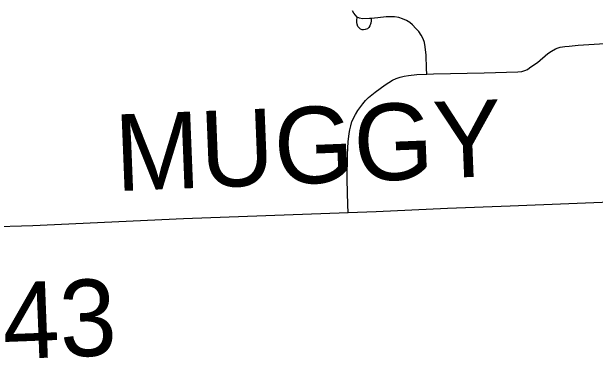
# Model space of a CAD drawing. Extents: x 0 to 34, y 0 to 22.
# Drawn here: x 5.9954 to 6.2117, y 19.1635 to 19.2943 of the extents above; entities that cross this region are included whole.
import ezdxf

# ---------------------------------------------------------------- set-up
doc = ezdxf.new("R2010")
doc.units = 0
doc.layers.add('GM_X_Township_Road', color=7, linetype='Continuous')
doc.layers.add('GM_X_Township_Road_Text', color=7, linetype='Continuous')

msp = doc.modelspace()

# ---------------------------------------------------------------- linework, layer by layer
at = {"layer": 'GM_X_Township_Road'}
for points in [[(6.123450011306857, 19.29223887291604), (6.12224454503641, 19.293792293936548), (6.121710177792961, 19.294621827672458)], [(6.128616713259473, 19.2917573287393), (6.128588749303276, 19.290955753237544), (6.128455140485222, 19.290017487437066), (6.1281351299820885, 19.289001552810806), (6.127734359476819, 19.288386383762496), (6.127224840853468, 19.2879825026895), (6.126445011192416, 19.28763764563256), (6.12580501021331, 19.287581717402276), (6.1253296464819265, 19.287628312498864), (6.124655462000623, 19.287824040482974), (6.124145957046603, 19.288249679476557), (6.123717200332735, 19.28886485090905), (6.123425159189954, 19.289722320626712), (6.123316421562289, 19.29028466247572), (6.123316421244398, 19.291061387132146), (6.123450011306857, 19.29223887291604)], [(6.128616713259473, 19.2917573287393), (6.128048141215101, 19.291713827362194), (6.1254321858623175, 19.291629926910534), (6.124332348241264, 19.291890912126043), (6.123450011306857, 19.29223887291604)], [(6.149224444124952, 19.27113404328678), (6.149149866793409, 19.273212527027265), (6.148966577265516, 19.278192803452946), (6.148662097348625, 19.281293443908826), (6.148354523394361, 19.282812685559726), (6.147851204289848, 19.28426671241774), (6.14713041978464, 19.285630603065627), (6.146226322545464, 19.286901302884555), (6.145210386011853, 19.288085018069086), (6.143877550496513, 19.28947999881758), (6.142914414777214, 19.29027535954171), (6.141659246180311, 19.291067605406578), (6.140279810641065, 19.29165479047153), (6.13881026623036, 19.292145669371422), (6.137269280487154, 19.292350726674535), (6.1357096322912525, 19.292409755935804), (6.134156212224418, 19.292360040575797), (6.131092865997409, 19.29201830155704), (6.128616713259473, 19.2917573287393)], [(6.149224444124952, 19.27113404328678), (6.1517472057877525, 19.271248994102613), (6.17045042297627, 19.271637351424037), (6.182924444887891, 19.27196048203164), (6.184468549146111, 19.272156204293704), (6.185608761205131, 19.27247309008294), (6.186509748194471, 19.27289874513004), (6.187314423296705, 19.273467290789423), (6.188594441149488, 19.274321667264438), (6.19020689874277, 19.275412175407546), (6.194137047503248, 19.278730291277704), (6.195417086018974, 19.27967788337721), (6.196933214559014, 19.280532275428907), (6.197930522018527, 19.280911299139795), (6.198688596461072, 19.28110082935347), (6.200394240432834, 19.281433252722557), (6.202047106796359, 19.28156375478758), (6.205321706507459, 19.28190548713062), (6.234811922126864, 19.283788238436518)], [(6.120023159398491, 19.219824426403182), (6.119954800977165, 19.22260506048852), (6.119721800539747, 19.23195977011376), (6.119827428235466, 19.24132383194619), (6.120085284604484, 19.24599341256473), (6.120445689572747, 19.249100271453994), (6.120681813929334, 19.250520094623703), (6.1210142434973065, 19.251943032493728), (6.121489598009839, 19.2535554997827), (6.122816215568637, 19.256208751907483), (6.123714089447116, 19.257678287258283), (6.12552849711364, 19.260157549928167), (6.126563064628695, 19.261325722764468), (6.127666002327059, 19.262431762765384), (6.130036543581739, 19.264466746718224), (6.133830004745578, 19.26721630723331), (6.136495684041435, 19.2688349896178), (6.137903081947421, 19.269499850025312), (6.139363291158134, 19.27003110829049), (6.14087012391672, 19.270419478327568), (6.1424080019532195, 19.270674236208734), (6.145514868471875, 19.270963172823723), (6.149224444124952, 19.27113404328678)], [(6.120023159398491, 19.219824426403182), (6.130480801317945, 19.220222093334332), (6.1568610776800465, 19.221384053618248), (6.180140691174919, 19.2222322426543), (6.226690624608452, 19.224099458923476), (6.251514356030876, 19.225074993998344), (6.316692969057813, 19.227681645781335), (6.335330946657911, 19.228265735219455), (6.339944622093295, 19.228604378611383), (6.342980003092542, 19.229045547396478), (6.345937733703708, 19.229763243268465), (6.3473606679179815, 19.230272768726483), (6.3487214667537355, 19.23091277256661), (6.351250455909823, 19.232658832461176), (6.352592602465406, 19.23406311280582), (6.35356815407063, 19.23552644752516), (6.3542392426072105, 19.237294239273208), (6.3547270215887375, 19.239245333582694), (6.355031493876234, 19.24162520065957)], [(5.953300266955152, 19.213197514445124), (5.973749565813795, 19.213977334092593), (5.986170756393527, 19.21446510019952), (6.003239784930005, 19.21502434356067), (6.05909473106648, 19.217522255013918), (6.120023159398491, 19.219824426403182)]]:
    msp.add_lwpolyline(points, dxfattribs=at)

# ---------------------------------------------------------------- texts
at = {"layer": 'GM_X_Township_Road_Text'}
for s, rotation, p in [('MUGGY', 2.290623, (6.034109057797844, 19.227713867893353)), ('T-143', 2.226217, (5.935497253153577, 19.16308951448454))]:
    msp.add_text(s, height=0.02840909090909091, rotation=rotation, dxfattribs=at).set_placement(p)

doc.saveas('drawing.dxf')
